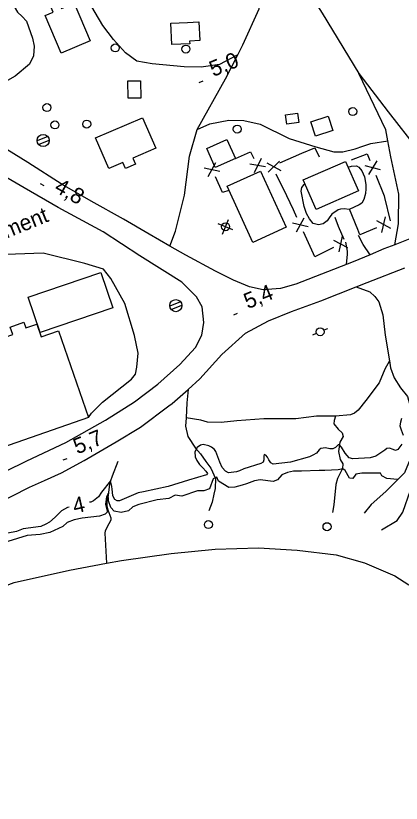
# Model space of a CAD drawing. Extents: x 362852 to 366875, y 5563573 to 5566479.
# Drawn here: x 364062 to 364158.5, y 5564515.6 to 5564712.5 of the extents above; entities that cross this region are included whole.
import ezdxf

# ---------------------------------------------------------------- set-up
doc = ezdxf.new("R2010")
doc.units = 0
for name, color, linetype in [('Niveau 19', 7, 'Continuous'), ('Niveau 2', 7, 'Continuous'), ('Niveau 21', 7, 'Continuous'), ('Niveau 22', 7, 'Continuous'), ('Niveau 3', 7, 'Continuous'), ('Niveau 31', 7, 'Continuous'), ('Niveau 36', 7, 'Continuous'), ('Niveau 37', 7, 'Continuous'), ('Niveau 4', 7, 'Continuous'), ('Niveau 52', 7, 'Continuous')]:
    doc.layers.add(name, color=color, linetype=linetype)

msp = doc.modelspace()

# ---------------------------------------------------------------- linework, layer by layer
at = {"layer": 'Niveau 19'}
for points in [[(364144.74, 5564650.32), (364145.05, 5564652.88), (364145.05, 5564653.63), (364144.63, 5564655.88)], [(364150.71, 5564652.76), (364148.92, 5564655.28), (364147.78, 5564657.56)], [(364147.21, 5564644.74), (364150.62, 5564643.48), (364151.87, 5564642.3), (364152.86, 5564641.01), (364153.84, 5564637.74), (364154.46, 5564632.68), (364155.49, 5564626.22), (364155.76, 5564624.5), (364156.7, 5564621.95), (364158.32, 5564619.48), (364160.05, 5564617.28), (364161.5, 5564611.89), (364161.68, 5564604.04), (364159.25, 5564598.24), (364154.64, 5564593.55), (364150.98, 5564590.29), (364149.21, 5564588.13)], [(364153.5, 5564583.99), (364157.41, 5564586.33), (364158.85, 5564588.35), (364160.81, 5564593.89), (364163.37, 5564596.97), (364164.7, 5564601.2), (364164.98, 5564596.38), (364165.87, 5564590.33), (364166.19, 5564589.14)]]:
    msp.add_lwpolyline(points, dxfattribs=at)
at = {"layer": 'Niveau 2'}
for points in [[(364145.22, 5564674.63), (364145.99, 5564674.88), (364147.31, 5564674.99), (364147.9, 5564674.61), (364148.63, 5564673.72), (364149.24, 5564672.23), (364149.64, 5564670.34), (364149.6, 5564669.21), (364149.51, 5564668.06), (364149.11, 5564666.59), (364148.63, 5564665.64), (364147.98, 5564665.25), (364145.43, 5564664.03), (364144.23, 5564664.22), (364143.27, 5564664.14), (364142.72, 5564663.97), (364141.11, 5564662.88), (364140.47, 5564662), (364139.98, 5564661.24), (364138.97, 5564660.51), (364137.78, 5564660.21), (364136.44, 5564660.6), (364135.5, 5564661.7), (364134.75, 5564663.07), (364134.17, 5564664.82), (364133.43, 5564668.62), (364133.6, 5564669.56), (364134.18, 5564670.29), (364134.4, 5564670.43)], [(364145.2, 5564674.62), (364145.22, 5564674.63)], [(364158.54, 5564611.85), (364158.26, 5564610.86), (364158.11, 5564610), (364158.42, 5564608.94), (364158.96, 5564607.61)], [(364114.51, 5564598.63), (364113.65, 5564599.52), (364113.11, 5564600.85), (364112.59, 5564602.26), (364112.07, 5564603.54), (364111.75, 5564604.03), (364111.05, 5564604.67), (364110.38, 5564604.96), (364108.93, 5564605.3), (364108.3, 5564605.16), (364107.43, 5564604.56), (364106.88, 5564603.46), (364106.96, 5564602.19), (364107.33, 5564601.28), (364107.98, 5564600.3), (364108.87, 5564599.49), (364109.63, 5564598.68), (364110.02, 5564598.03), (364109.79, 5564597.69), (364105.29, 5564596.35), (364100.21, 5564594.77), (364094.02, 5564593.48), (364092.68, 5564593.24), (364088.03, 5564591.21), (364087.39, 5564591.26), (364086.82, 5564591.59), (364086.34, 5564592.45), (364086.21, 5564593.39), (364086.16, 5564594.12), (364086.12, 5564594.84), (364085.73, 5564596.2), (364083.47, 5564593.39), (364082.71, 5564592.21), (364081.5, 5564591.21), (364080.8, 5564590.93), (364080.48, 5564590.85)], [(364158.61, 5564605.41), (364157.65, 5564604.09), (364157.01, 5564603.83), (364156.41, 5564604.08), (364155.53, 5564604.4), (364154.9, 5564604.27), (364154.33, 5564603.85), (364152.12, 5564602.39), (364150.67, 5564601.98), (364146.36, 5564601.71), (364145.43, 5564602.01), (364144.46, 5564603.17), (364143.54, 5564604.66), (364142.92, 5564605.27), (364142.71, 5564605.19), (364142.04, 5564604.54), (364141.34, 5564604.25), (364140.59, 5564604.26), (364139.5, 5564604.5), (364138.33, 5564604.33), (364137.96, 5564603.99), (364137.31, 5564603.16), (364136.34, 5564602.64), (364135.56, 5564602.26), (364130.75, 5564600.92), (364126.42, 5564600.39), (364125.85, 5564600.72), (364125.37, 5564601.45), (364125.01, 5564602.18), (364124.56, 5564602.67), (364124.21, 5564602.78), (364124.07, 5564602.35), (364124.11, 5564601.49), (364123.93, 5564600.86), (364123.31, 5564600.55), (364119.13, 5564599.21), (364118.01, 5564598.75), (364117.26, 5564598.44), (364115.23, 5564598.24), (364114.51, 5564598.63)], [(364157.56, 5564596.52), (364154.85, 5564596.83), (364153.59, 5564597.49), (364153.27, 5564598.11), (364148.59, 5564598.13), (364147.15, 5564597.85), (364146.39, 5564596.79), (364145.52, 5564596.93), (364144.4, 5564598.78), (364143.89, 5564599.26), (364142.65, 5564598.94), (364139.35, 5564598.77), (364137.98, 5564598.77), (364133.5, 5564598.62), (364131.5, 5564598.61), (364130.06, 5564598.33), (364128.64, 5564597.69), (364127.51, 5564596.48), (364126.42, 5564596.09), (364123.21, 5564596.46), (364121.8, 5564596.26), (364119.8, 5564595.5), (364118.64, 5564595.15), (364116.86, 5564594.61), (364115.33, 5564594.55), (364112.74, 5564596.17), (364112.33, 5564597.18), (364111.39, 5564596.73), (364110.52, 5564594.26), (364109.13, 5564593.69), (364107.51, 5564593.71), (364103.55, 5564592.41), (364101.91, 5564592.61), (364100.35, 5564591.84), (364097.45, 5564591.47), (364092.86, 5564590.34), (364091.37, 5564589.73), (364090.28, 5564588.72), (364088.39, 5564588.32), (364086.7, 5564588.63), (364085.82, 5564589.57), (364085.22, 5564591.2), (364085.19, 5564593.05), (364084.75, 5564592.19), (364084.49, 5564590.4), (364085.01, 5564588.5), (364084.45, 5564587.89), (364082.98, 5564587.35), (364078.7, 5564586.85), (364076.68, 5564586.46), (364074.95, 5564585.81), (364073.79, 5564584.84), (364070.56, 5564583.27), (364068.14, 5564582.78), (364064.94, 5564582.53), (364060.05, 5564581.09)], [(364075.43, 5564589.64), (364074.96, 5564589.53), (364073.48, 5564588.74), (364071.94, 5564587.18), (364070.47, 5564585.89), (364069.55, 5564585.4), (364068.35, 5564584.84), (364063.88, 5564584.19), (364062.21, 5564583.57), (364058.3, 5564582.78)]]:
    msp.add_lwpolyline(points, dxfattribs=at)
at = {"layer": 'Niveau 21'}
for points in [[(364162.27, 5564657.39), (364156.86, 5564655.26), (364154.13, 5564654.19), (364150.71, 5564652.76), (364146.42, 5564650.97), (364132.1, 5564645.41), (364128.27, 5564644.28), (364123.91, 5564643.99), (364120.49, 5564644.76), (364116.51, 5564646.38), (364112.04, 5564648.65), (364104.63, 5564652.64), (364100.62, 5564654.91), (364095.38, 5564657.88), (364089.03, 5564661.67), (364080.88, 5564666.16), (364073.65, 5564670.28), (364065.11, 5564675.8), (364057.95, 5564680.15)], [(364054.25, 5564596.05), (364064.8, 5564601.25), (364074.6, 5564605.83), (364084.52, 5564611.38), (364091.74, 5564615.94), (364097.61, 5564620.41), (364103.07, 5564625.31), (364107.01, 5564629.58), (364108.63, 5564632.61), (364109.13, 5564635.78), (364108.69, 5564639.76), (364107.26, 5564642.22), (364103.59, 5564645.93), (364093.05, 5564652.51), (364083.91, 5564658.52), (364072.67, 5564664.53), (364064.16, 5564669.5), (364054.63, 5564674.99)], [(364056.75, 5564590.24), (364065.5, 5564594.64), (364069.24, 5564596.29), (364073.48, 5564598.25), (364079.17, 5564601.34), (364087.13, 5564605.95), (364093.22, 5564609.62), (364100.38, 5564614.98), (364101.2, 5564615.59), (364105.16, 5564619.09), (364108.13, 5564621.71), (364113.57, 5564627.77), (364119.48, 5564633.11), (364125.27, 5564636.22), (364131.06, 5564638.59), (364138.33, 5564641.2), (364147.21, 5564644.74), (364149.97, 5564645.85), (364159.35, 5564649.45)]]:
    msp.add_lwpolyline(points, dxfattribs=at)
at = {"layer": 'Niveau 22'}
for points in [[(364100.62, 5564654.91), (364102.02, 5564658.63), (364104.22, 5564667.67), (364105.49, 5564677.39), (364107.42, 5564684.1), (364114.55, 5564696.73), (364117.6, 5564702.73), (364118.88, 5564705.23), (364122.91, 5564714.23), (364124.7, 5564722.43), (364125.48, 5564727.79), (364125.34, 5564730.67)], [(364127.24, 5564730.19), (364134.29, 5564720.13), (364138.73, 5564713.11), (364147.86, 5564698.06), (364155.2, 5564688.49), (364162.63, 5564678.95)], [(364117.6, 5564702.73), (364112.99, 5564700.33), (364108.42, 5564699.64), (364104.18, 5564699.71), (364096.15, 5564700.47), (364092.31, 5564701.19), (364089.46, 5564703.27), (364086.48, 5564706.59), (364083.83, 5564710.05), (364080.01, 5564716.64), (364076.4, 5564719.39), (364074.17, 5564720.28), (364072.23, 5564720.58)], [(364061.62, 5564714.83), (364062.45, 5564713.42), (364063.63, 5564712.35), (364064.75, 5564711.13), (364066.28, 5564706.91), (364066.65, 5564704.94), (364066.45, 5564702.48), (364065.49, 5564700.41), (364061.94, 5564697.4), (364057.59, 5564695.01), (364050.57, 5564691.65), (364046.93, 5564689.91), (364043.72, 5564688.46)], [(364156.86, 5564655.26), (364157.82, 5564660.47), (364157.88, 5564667.88), (364155.86, 5564677.2), (364155.12, 5564681.27), (364154.63, 5564683.97), (364147.86, 5564698.06)], [(364107.42, 5564684.1), (364110.58, 5564685.51), (364115.35, 5564686.41), (364119.06, 5564686.32), (364123.15, 5564685.38), (364130.44, 5564681.85), (364137.12, 5564679.69), (364141.57, 5564678.45), (364143.86, 5564678.44), (364146.94, 5564679.2), (364148.85, 5564679.86), (364150.87, 5564680.56), (364155.12, 5564681.27)], [(364155.49, 5564626.22), (364154.34, 5564624.17), (364152.96, 5564620.71), (364149.65, 5564616.33), (364147.73, 5564613.87), (364146.77, 5564613.17), (364145.76, 5564612.75), (364141.99, 5564612.39), (364137.29, 5564612.38), (364132.13, 5564611.71), (364124.07, 5564611.7), (364117.33, 5564611.25), (364113.42, 5564610.82), (364110.02, 5564610.92), (364108.33, 5564611.36), (364104.65, 5564611.97)], [(364105.16, 5564619.09), (364104.86, 5564615.75), (364104.65, 5564611.97), (364104.53, 5564609.91), (364105.08, 5564607.31), (364106.99, 5564604.42), (364108.24, 5564602.95), (364109.63, 5564601.03), (364110.84, 5564599.35), (364112, 5564596.79), (364111.93, 5564594.32), (364111.57, 5564592.86), (364111.19, 5564590.91), (364110.37, 5564588.74)], [(364141.99, 5564612.39), (364141.68, 5564611.33), (364141.61, 5564610.48), (364142.69, 5564609.11), (364143.69, 5564608.26), (364143.92, 5564607.29), (364143.14, 5564605.87), (364142.74, 5564603.56), (364143.18, 5564601.53), (364143.82, 5564600.44), (364143.79, 5564599.29), (364142.52, 5564596.81), (364142.12, 5564595.31), (364141.6, 5564590.24), (364141.3, 5564588.34)]]:
    msp.add_lwpolyline(points, dxfattribs=at)
at = {"layer": 'Niveau 3'}
for p, q in [((364107.93, 5564695.82), (364108.89, 5564696.21)), ((364068.15, 5564670.57), (364069.06, 5564670.06)), ((364116.56, 5564637.76), (364117.52, 5564638.15)), ((364073.92, 5564601.45), (364074.88, 5564601.84))]:
    msp.add_line(p, q, dxfattribs=at)
at = {"layer": 'Niveau 31'}
for points in [[(364076.67, 5564715.64), (364080.68, 5564706.25), (364073.45, 5564703.16), (364069.43, 5564712.56), (364071.39, 5564713.4), (364070.57, 5564715.31), (364072.7, 5564716.22), (364073.52, 5564714.3), (364076.67, 5564715.64)], [(364101.08, 5564705.32), (364100.86, 5564710.67), (364104.98, 5564710.84), (364107.88, 5564710.96), (364108.07, 5564706.29), (364105.53, 5564706.19), (364105.56, 5564705.51), (364101.08, 5564705.32)], [(364090.13, 5564691.9), (364090.1, 5564696.23), (364093.27, 5564696.25), (364093.3, 5564691.92), (364090.13, 5564691.9)], [(364129.82, 5564685.36), (364129.49, 5564687.76), (364132.53, 5564688.18), (364132.86, 5564685.78), (364129.82, 5564685.36)], [(364140.22, 5564687.36), (364141.37, 5564683.8), (364137.01, 5564682.4), (364135.87, 5564685.96), (364140.22, 5564687.36)], [(364082.02, 5564681.95), (364093.77, 5564687.01), (364097.06, 5564679.37), (364091.36, 5564676.92), (364092, 5564675.43), (364089.49, 5564674.35), (364088.85, 5564675.83), (364085.31, 5564674.31), (364082.02, 5564681.95)], [(364109.82, 5564679.32), (364114.86, 5564681.57), (364116.99, 5564676.8), (364111.95, 5564674.55), (364109.82, 5564679.32)], [(364147.8, 5564668.69), (364137.2, 5564664.04), (364133.96, 5564671.44), (364144.55, 5564676.09), (364147.8, 5564668.69)], [(364123.24, 5564673.68), (364129.66, 5564659.66), (364121.31, 5564655.84), (364114.9, 5564669.86), (364123.24, 5564673.68)], [(364065.18, 5564642.17), (364083.32, 5564648.33), (364086.33, 5564639.46), (364068.19, 5564633.3), (364065.18, 5564642.17)], [(364054.81, 5564603.21), (364046.42, 5564627.29), (364057.52, 5564631.16), (364057.42, 5564631.44), (364061.28, 5564632.79), (364060.63, 5564634.65), (364064.1, 5564635.86), (364064.58, 5564634.48), (364067.3, 5564635.42), (364068.41, 5564632.25), (364072.73, 5564633.76), (364080.28, 5564612.09), (364054.81, 5564603.21)]]:
    msp.add_lwpolyline(points, dxfattribs=at)
at = {"layer": 'Niveau 36'}
for p, q in [((364070.05, 5564682.28), (364067.37, 5564681.19)), ((364067.71, 5564680.34), (364070.4, 5564681.43)), ((364116.34, 5564658.96), (364112.67, 5564660.51)), ((364113.73, 5564657.9), (364115.28, 5564661.57)), ((364103.25, 5564640.99), (364100.57, 5564639.9)), ((364100.91, 5564639.05), (364103.6, 5564640.14)), ((364140.04, 5564634.24), (364139.12, 5564633.86)), ((364136.34, 5564632.74), (364137.26, 5564633.11))]:
    msp.add_line(p, q, dxfattribs=at)
for centre, radius in [((364086.95, 5564704.46), 1), ((364104.6, 5564704.18), 1), ((364069.86, 5564689.56), 1), ((364146.35, 5564688.56), 1), ((364071.85, 5564685.2), 1), ((364079.81, 5564685.41), 1), ((364117.44, 5564684.16), 1), ((364068.89, 5564681.33), 1.52), ((364114.52, 5564659.76), 1), ((364102.09, 5564640.03), 1.52), ((364138.19, 5564633.49), 1), ((364110.23, 5564585.28), 1), ((364139.9, 5564584.76), 1)]:
    msp.add_circle(centre, radius, dxfattribs=at)
at = {"layer": 'Niveau 37'}
for p, q in [((364128.12, 5564675.75), (364133.63, 5564678.11)), ((364110.2, 5564672.29), (364112.1, 5564675.81)), ((364123.41, 5564676.83), (364121.65, 5564673.23)), ((364124.87, 5564675.75), (364128.36, 5564673.8)), ((364125.19, 5564673.37), (364128.04, 5564676.17)), ((364152.38, 5564676.2), (364150.31, 5564672.78)), ((364109.19, 5564674.47), (364113.1, 5564673.63)), ((364124.5, 5564674.69), (364120.56, 5564675.37)), ((364153.28, 5564673.97), (364149.41, 5564675)), ((364129.81, 5564667.5), (364127.17, 5564672.88)), ((364154.27, 5564667.04), (364155.67, 5564661.21)), ((364147.57, 5564659.09), (364145.49, 5564664.18)), ((364132.26, 5564658.5), (364134.19, 5564662.01)), ((364153.63, 5564658.34), (364154.56, 5564662.23)), ((364131.27, 5564660.69), (364135.17, 5564659.82)), ((364155.83, 5564659.3), (364152.36, 5564661.27)), ((364136.53, 5564652.98), (364134.04, 5564658.44)), ((364145.13, 5564654.5), (364141.58, 5564656.34)), ((364142.97, 5564653.46), (364143.74, 5564657.38))]:
    msp.add_line(p, q, dxfattribs=at)
for points in [[(364133.63, 5564678.11), (364136.87, 5564679.5), (364137.9, 5564677.25)], [(364116.99, 5564676.8), (364120.77, 5564678.47), (364121.62, 5564676.81)], [(364146, 5564676.47), (364149.94, 5564677.99), (364150.6, 5564676.34)], [(364115.36, 5564668.85), (364113.8, 5564668.29), (364111.98, 5564672.23)], [(364152.09, 5564672.63), (364154.18, 5564667.44), (364154.27, 5564667.04)], [(364132.39, 5564662.08), (364131.54, 5564663.97), (364129.81, 5564667.5)], [(364141.82, 5564662.18), (364142.65, 5564659.9), (364144.14, 5564656.65)], [(364152.26, 5564659.48), (364148.14, 5564657.69), (364147.57, 5564659.09)], [(364141.55, 5564654.54), (364136.85, 5564652.27), (364136.53, 5564652.98)]]:
    msp.add_lwpolyline(points, dxfattribs=at)
at = {"layer": 'Niveau 4'}
for points in [[(364087.58, 5564601.07), (364086.19, 5564597.41), (364085.73, 5564596.2), (364085.5, 5564595.47), (364085.13, 5564592.54), (364084.84, 5564590.93), (364084.85, 5564589.98), (364085.07, 5564588.97), (364085.87, 5564586.96), (364085.85, 5564586.39), (364085.36, 5564585.49), (364084.42, 5564583.72), (364084.31, 5564583.1), (364084.71, 5564575.62)], [(363974.28, 5564506.73), (363979.09, 5564513.31), (363985.31, 5564520.53), (363988.98, 5564525.15), (363995.72, 5564532.65), (364000.97, 5564539.66), (364007.31, 5564544.62), (364013.82, 5564549.03), (364026.45, 5564555.69), (364036.45, 5564560.41), (364048.16, 5564565.7), (364061.69, 5564570.79), (364075.53, 5564573.9), (364084.71, 5564575.62), (364088.47, 5564576.32), (364100.93, 5564578.05), (364111.93, 5564579.12), (364122.76, 5564579.5), (364132.45, 5564578.85), (364142.16, 5564577.7), (364149.28, 5564575.69), (364156.88, 5564572.5), (364160.36, 5564570.25)]]:
    msp.add_lwpolyline(points, dxfattribs=at)
at = {"layer": 'Niveau 52'}
msp.add_lwpolyline([(364080.28, 5564612.09), (364081.03, 5564613.16), (364083.71, 5564615.93), (364091.04, 5564621.65), (364091.97, 5564622.89), (364092.36, 5564624.67), (364092.7, 5564628.11), (364091.78, 5564632.56), (364089.35, 5564640.57), (364085.82, 5564646.78), (364083.99, 5564649.14), (364079.33, 5564650.6), (364068.93, 5564653.11), (364054.97, 5564652.67), (364051.48, 5564651.05), (364049.47, 5564648.05), (364048.44, 5564644.45), (364049.81, 5564640.86), (364053.04, 5564635.22), (364055.35, 5564630.41)], dxfattribs=at)

# ---------------------------------------------------------------- texts
at = {"layer": 'Niveau 2'}
msp.add_text('4', height=3.93, rotation=12.6834, dxfattribs=at).set_placement((364076.78, 5564588))
at = {"layer": 'Niveau 3'}
for s, rotation, p in [('5,0  ', 22.09, (364111.44, 5564697.18)), ('4,8  ', 330.7853, (364071.41, 5564668.68)), ('5,4  ', 22.09, (364120.07, 5564639.12)), ('5,7  ', 22.09, (364077.43, 5564602.81))]:
    msp.add_text(s, height=3.93, rotation=rotation, dxfattribs=at).set_placement(p)
at = {"layer": 'Niveau 52'}
msp.add_text('Stationnement', height=3.93, rotation=22.09, dxfattribs=at).set_placement((364039.17, 5564648.43))

doc.saveas('drawing.dxf')
